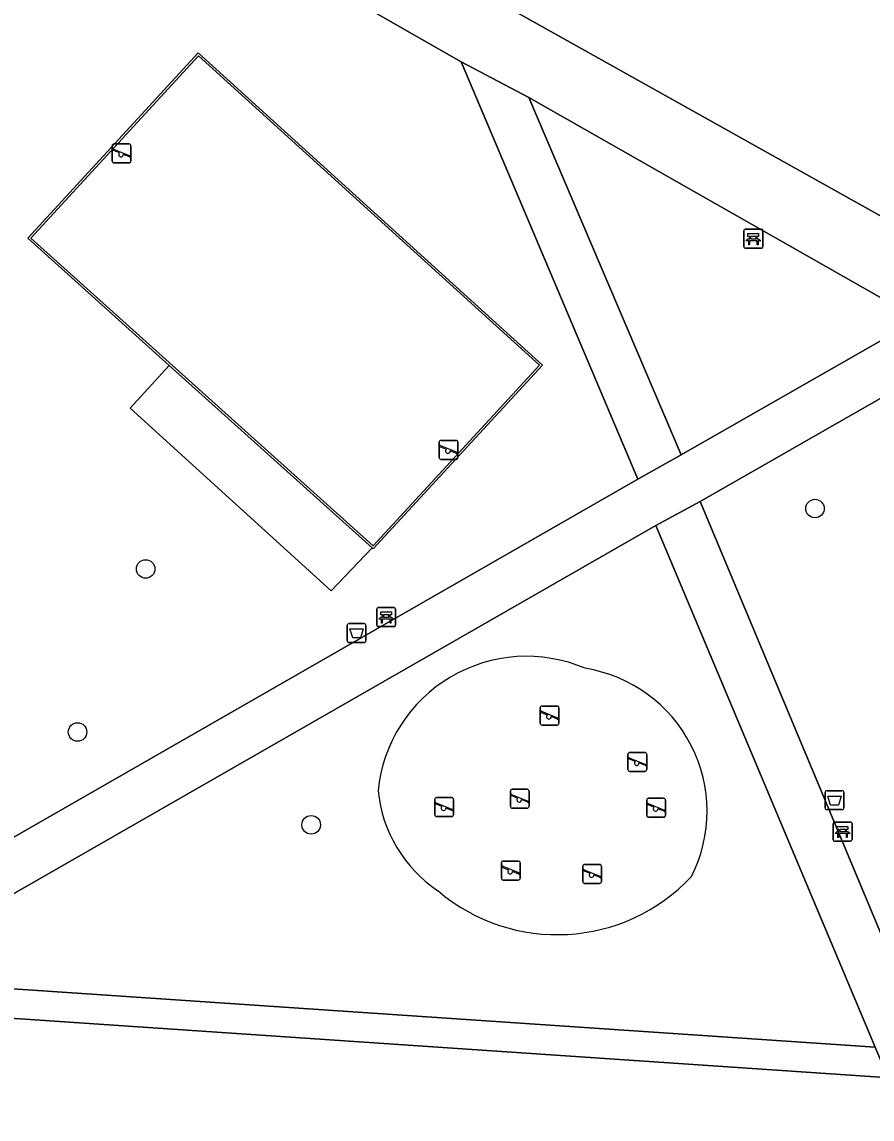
# Model space of a CAD drawing. Extents: x 163683 to 164494, y 382709 to 383872.
# Drawn here: x 164183.5 to 164228.3, y 383281.1 to 383339 of the extents above; entities that cross this region are included whole.
import ezdxf

# ---------------------------------------------------------------- set-up
doc = ezdxf.new("R2010")
doc.units = 0
for name, color, linetype in [('IMGEO_Afvalbak', 7, 'Continuous'), ('IMGEO_Bank', 7, 'Continuous'), ('IMGEO_Boom', 7, 'Continuous'), ('IMGEO_Groenvoorziening', 7, 'Continuous'), ('IMGEO_Hek', 7, 'Continuous'), ('IMGEO_Pand', 7, 'Continuous'), ('IMGEO_Speelvoorziening', 7, 'Continuous'), ('IMGEO_Terreindeel_gesloten', 7, 'Continuous'), ('IMGEO_Terreindeel_zand', 7, 'Continuous'), ('IMGEO_Voetpad_gesloten', 7, 'Continuous'), ('IMGEO_Voetpad_halfverhard', 7, 'Continuous'), ('IMGEO_Voetpad_open', 7, 'Continuous')]:
    doc.layers.add(name, color=color, linetype=linetype)

msp = doc.modelspace()

# ---------------------------------------------------------------- linework, layer by layer
at = {"layer": 'IMGEO_Afvalbak'}
for p, q in [((164200.647, 383306.372), (164200.647, 383307.172)), ((164200.647, 383307.172), (164200.647, 383306.372)), ((164200.747, 383307.272), (164201.537, 383307.272)), ((164201.537, 383307.272), (164200.747, 383307.272)), ((164201.637, 383307.172), (164201.637, 383306.372)), ((164201.637, 383306.372), (164201.637, 383307.172)), ((164201.537, 383306.272), (164200.747, 383306.272)), ((164200.747, 383306.272), (164201.537, 383306.272)), ((164225.837, 383297.561), (164225.837, 383298.361)), ((164225.837, 383298.361), (164225.837, 383297.561)), ((164225.937, 383298.461), (164226.727, 383298.461)), ((164226.727, 383298.461), (164225.937, 383298.461)), ((164226.827, 383298.361), (164226.827, 383297.561)), ((164226.827, 383297.561), (164226.827, 383298.361)), ((164226.727, 383297.461), (164225.937, 383297.461)), ((164225.937, 383297.461), (164226.727, 383297.461))]:
    msp.add_line(p, q, dxfattribs=at)
for points in [[(164200.79, 383306.986), (164201.494, 383306.986), (164201.345, 383306.516), (164200.939, 383306.516), (164200.79, 383306.986)], [(164225.98, 383298.175), (164226.684, 383298.175), (164226.535, 383297.705), (164226.129, 383297.705), (164225.98, 383298.175)]]:
    msp.add_lwpolyline(points, dxfattribs=at)
for centre, start, end in [((164200.747, 383307.172), 90, 180), ((164200.747, 383307.172), 90, 180), ((164201.537, 383307.172), 0, 90), ((164201.537, 383307.172), 360, 90), ((164200.747, 383306.372), 180, 270), ((164200.747, 383306.372), 180, 270), ((164201.537, 383306.372), 270, 0), ((164201.537, 383306.372), 270, 0), ((164225.937, 383298.361), 90, 180), ((164225.937, 383298.361), 90, 180), ((164226.727, 383298.361), 0, 90), ((164226.727, 383298.361), 360, 90), ((164225.937, 383297.561), 180, 270), ((164225.937, 383297.561), 180, 270), ((164226.727, 383297.561), 270, 0), ((164226.727, 383297.561), 270, 0)]:
    msp.add_arc(centre, 0.1, start, end, dxfattribs=at)
at = {"layer": 'IMGEO_Bank'}
for p, q in [((164221.555, 383327.134), (164221.555, 383327.975)), ((164221.555, 383327.975), (164221.555, 383327.134)), ((164221.63, 383328.059), (164222.471, 383328.059)), ((164222.471, 383328.059), (164221.63, 383328.059)), ((164222.555, 383327.984), (164222.555, 383327.143)), ((164222.555, 383327.143), (164222.555, 383327.984)), ((164222.252, 383327.457), (164221.859, 383327.457)), ((164221.864, 383327.565), (164221.864, 383327.671)), ((164221.908, 383327.671), (164221.908, 383327.565)), ((164222.196, 383327.677), (164221.914, 383327.677)), ((164221.914, 383327.559), (164222.196, 383327.559)), ((164222.202, 383327.565), (164222.202, 383327.671)), ((164222.246, 383327.671), (164222.246, 383327.565)), ((164222.48, 383327.059), (164221.639, 383327.059)), ((164221.639, 383327.059), (164222.48, 383327.059)), ((164202.279, 383308.111), (164203.12, 383308.111)), ((164203.12, 383308.111), (164202.279, 383308.111)), ((164202.204, 383307.186), (164202.204, 383308.027)), ((164202.204, 383308.027), (164202.204, 383307.186)), ((164202.513, 383307.617), (164202.513, 383307.723)), ((164202.557, 383307.723), (164202.557, 383307.617)), ((164202.845, 383307.729), (164202.563, 383307.729)), ((164202.563, 383307.611), (164202.845, 383307.611)), ((164202.851, 383307.617), (164202.851, 383307.723)), ((164202.895, 383307.723), (164202.895, 383307.617)), ((164203.204, 383308.036), (164203.204, 383307.195)), ((164203.204, 383307.195), (164203.204, 383308.036)), ((164203.129, 383307.111), (164202.288, 383307.111)), ((164202.288, 383307.111), (164203.129, 383307.111)), ((164202.901, 383307.509), (164202.508, 383307.509)), ((164226.257, 383295.876), (164226.257, 383296.717)), ((164226.257, 383296.717), (164226.257, 383295.876)), ((164226.332, 383296.801), (164227.173, 383296.801)), ((164227.173, 383296.801), (164226.332, 383296.801)), ((164227.257, 383296.726), (164227.257, 383295.885)), ((164227.257, 383295.885), (164227.257, 383296.726)), ((164226.954, 383296.199), (164226.561, 383296.199)), ((164226.566, 383296.307), (164226.566, 383296.413)), ((164226.61, 383296.413), (164226.61, 383296.307)), ((164226.898, 383296.419), (164226.616, 383296.419)), ((164226.616, 383296.301), (164226.898, 383296.301)), ((164226.904, 383296.307), (164226.904, 383296.413)), ((164226.948, 383296.413), (164226.948, 383296.307)), ((164227.182, 383295.801), (164226.341, 383295.801)), ((164226.341, 383295.801), (164227.182, 383295.801))]:
    msp.add_line(p, q, dxfattribs=at)
for points in [[(164221.858, 383327.677), (164221.772, 383327.677), (164221.772, 383327.838), (164222.335, 383327.838), (164222.335, 383327.677), (164222.252, 383327.677)], [(164221.802, 383327.457), (164221.66, 383327.457), (164221.772, 383327.559), (164221.858, 383327.559)], [(164221.852, 383327.45), (164221.852, 383327.243), (164221.809, 383327.243), (164221.809, 383327.45)], [(164222.252, 383327.559), (164222.335, 383327.559), (164222.447, 383327.457), (164222.308, 383327.457)], [(164222.302, 383327.45), (164222.302, 383327.243), (164222.258, 383327.243), (164222.258, 383327.45)], [(164202.451, 383307.509), (164202.309, 383307.509), (164202.421, 383307.611), (164202.507, 383307.611)], [(164202.507, 383307.729), (164202.421, 383307.729), (164202.421, 383307.89), (164202.984, 383307.89), (164202.984, 383307.729), (164202.901, 383307.729)], [(164202.901, 383307.611), (164202.984, 383307.611), (164203.096, 383307.509), (164202.957, 383307.509)], [(164202.501, 383307.502), (164202.501, 383307.295), (164202.458, 383307.295), (164202.458, 383307.502)], [(164202.951, 383307.502), (164202.951, 383307.295), (164202.907, 383307.295), (164202.907, 383307.502)], [(164226.56, 383296.419), (164226.474, 383296.419), (164226.474, 383296.58), (164227.037, 383296.58), (164227.037, 383296.419), (164226.954, 383296.419)], [(164226.504, 383296.199), (164226.362, 383296.199), (164226.474, 383296.301), (164226.56, 383296.301)], [(164226.554, 383296.192), (164226.554, 383295.985), (164226.511, 383295.985), (164226.511, 383296.192)], [(164226.954, 383296.301), (164227.037, 383296.301), (164227.149, 383296.199), (164227.01, 383296.199)], [(164227.004, 383296.192), (164227.004, 383295.985), (164226.96, 383295.985), (164226.96, 383296.192)]]:
    msp.add_lwpolyline(points, dxfattribs=at)
for centre, radius, start, end in [((164221.633, 383327.981), 0.0779, 92.4484, 184.28452), ((164221.633, 383327.981), 0.0779, 92.4484, 184.28452), ((164222.477, 383327.981), 0.0779, 2.4484, 94.28452), ((164222.477, 383327.981), 0.0779, 2.4484, 94.28452), ((164221.802, 383327.45), 0.00671, 2.89567, 87.10433), ((164221.859, 383327.45), 0.00671, 92.89567, 177.10433), ((164221.857, 383327.67), 0.00671, 2.89567, 87.10433), ((164221.857, 383327.566), 0.00671, 272.89567, 357.10433), ((164221.914, 383327.67), 0.00671, 92.89567, 177.10433), ((164221.914, 383327.566), 0.00671, 182.89567, 267.10433), ((164222.196, 383327.67), 0.00671, 2.89567, 87.10433), ((164222.196, 383327.566), 0.00671, 272.89567, 357.10433), ((164222.253, 383327.67), 0.00671, 92.89567, 177.10433), ((164222.253, 383327.566), 0.00671, 182.89567, 267.10433), ((164222.251, 383327.45), 0.00671, 2.89567, 87.10433), ((164222.308, 383327.45), 0.00671, 92.89567, 177.10433), ((164221.633, 383327.137), 0.0779, 182.4484, 274.28452), ((164221.633, 383327.137), 0.0779, 182.4484, 274.28452), ((164222.477, 383327.137), 0.0779, 272.4484, 4.28452), ((164222.477, 383327.137), 0.0779, 272.4484, 4.28452), ((164202.282, 383308.033), 0.0779, 92.4484, 184.28452), ((164202.282, 383308.033), 0.0779, 92.4484, 184.28452), ((164203.126, 383308.033), 0.0779, 2.4484, 94.28452), ((164203.126, 383308.033), 0.0779, 2.4484, 94.28452), ((164202.506, 383307.722), 0.00671, 2.89567, 87.10433), ((164202.506, 383307.618), 0.00671, 272.89567, 357.10433), ((164202.563, 383307.722), 0.00671, 92.89567, 177.10433), ((164202.563, 383307.618), 0.00671, 182.89567, 267.10433), ((164202.845, 383307.722), 0.00671, 2.89567, 87.10433), ((164202.845, 383307.618), 0.00671, 272.89567, 357.10433), ((164202.902, 383307.722), 0.00671, 92.89567, 177.10433), ((164202.902, 383307.618), 0.00671, 182.89567, 267.10433), ((164202.282, 383307.189), 0.0779, 182.4484, 274.28452), ((164202.282, 383307.189), 0.0779, 182.4484, 274.28452), ((164202.451, 383307.502), 0.00671, 2.89567, 87.10433), ((164202.508, 383307.502), 0.00671, 92.89567, 177.10433), ((164202.9, 383307.502), 0.00671, 2.89567, 87.10433), ((164202.957, 383307.502), 0.00671, 92.89567, 177.10433), ((164203.126, 383307.189), 0.0779, 272.4484, 4.28452), ((164203.126, 383307.189), 0.0779, 272.4484, 4.28452), ((164226.335, 383296.723), 0.0779, 92.4484, 184.28452), ((164226.335, 383296.723), 0.0779, 92.4484, 184.28452), ((164227.179, 383296.723), 0.0779, 2.4484, 94.28452), ((164227.179, 383296.723), 0.0779, 2.4484, 94.28452), ((164226.504, 383296.192), 0.00671, 2.89567, 87.10433), ((164226.561, 383296.192), 0.00671, 92.89567, 177.10433), ((164226.559, 383296.412), 0.00671, 2.89567, 87.10433), ((164226.559, 383296.308), 0.00671, 272.89567, 357.10433), ((164226.616, 383296.412), 0.00671, 92.89567, 177.10433), ((164226.616, 383296.308), 0.00671, 182.89567, 267.10433), ((164226.898, 383296.412), 0.00671, 2.89567, 87.10433), ((164226.898, 383296.308), 0.00671, 272.89567, 357.10433), ((164226.955, 383296.412), 0.00671, 92.89567, 177.10433), ((164226.955, 383296.308), 0.00671, 182.89567, 267.10433), ((164226.953, 383296.192), 0.00671, 2.89567, 87.10433), ((164227.01, 383296.192), 0.00671, 92.89567, 177.10433), ((164226.335, 383295.879), 0.0779, 182.4484, 274.28452), ((164226.335, 383295.879), 0.0779, 182.4484, 274.28452), ((164227.179, 383295.879), 0.0779, 272.4484, 4.28452), ((164227.179, 383295.879), 0.0779, 272.4484, 4.28452)]:
    msp.add_arc(centre, radius, start, end, dxfattribs=at)
at = {"layer": 'IMGEO_Boom'}
for centre in [(164225.302, 383313.333), (164190.029, 383310.15), (164186.439, 383301.554), (164198.751, 383296.661)]:
    msp.add_circle(centre, 0.489, dxfattribs=at)
at = {"layer": 'IMGEO_Groenvoorziening'}
msp.add_lwpolyline([(164227.571, 383354.373), (164213.788, 383357.54), (164209.777, 383358.339), (164205.2, 383359.074), (164199.517, 383359.782), (164207.838, 383340.485), (164234.464, 383325.561), (164259.908, 383340.077), (164258.681, 383342.165), (164253.877, 383349.455)], dxfattribs=at)
for points in [[(164181.251, 383351.41), (164182.325, 383295.595), (164215.972, 383314.881), (164206.649, 383336.883)], [(164192.811, 383337.203), (164210.778, 383320.894), (164202.011, 383311.366), (164183.969, 383327.594)], [(164218.252, 383316.165), (164230.754, 383323.319), (164210.229, 383335.008)], [(164246.121, 383314.802), (164233.405, 383321.815), (164219.258, 383313.698), (164231.115, 383285.345), (164248.915, 383290.293), (164249.278, 383288.989), (164266.219, 383293.698), (164266.05, 383294.284), (164267.906, 383294.694), (164271.778, 383300.248)], [(164191.266, 383320.882), (164201.965, 383311.259), (164199.803, 383308.991), (164189.205, 383318.632)], [(164216.924, 383312.436), (164175.219, 383288.541), (164228.468, 383284.936)]]:
    msp.add_lwpolyline(points, close=True, dxfattribs=at)
for centre, radius, start, end in [((164210.096, 383297.686), 7.858, 66.86804, 174.34455), ((164211.981, 383297.372), 7.635, 333.27625, 80.93891), ((164209.444, 383299.164), 7.202, 185.61258, 236.06523), ((164211.719, 383300.57), 9.701, 229.53807, 316.87995)]:
    msp.add_arc(centre, radius, start, end, dxfattribs=at)
at = {"layer": 'IMGEO_Hek'}
msp.add_lwpolyline([(164202.012, 383311.217), (164210.934, 383320.901), (164192.804, 383337.358), (164183.812, 383327.587), (164191.266, 383320.882), (164201.965, 383311.259), (164202.012, 383311.217)], dxfattribs=at)
at = {"layer": 'IMGEO_Pand'}
msp.add_lwpolyline([(164267.45, 383294.04), (164266.219, 383293.698), (164249.278, 383288.989), (164229.119, 383283.385), (164228.98, 383283.346), (164172.791, 383287.15), (164172.045, 383287.201), (164169.075, 383267.189), (164226.404, 383258.636), (164231.651, 383260.087), (164231.096, 383262.034), (164235.928, 383263.381), (164236.464, 383261.459), (164240.908, 383245.525), (164257.984, 383248.406), (164278.847, 383251.925), (164276.385, 383260.917), (164276.645, 383260.989)], close=True, dxfattribs=at)
at = {"layer": 'IMGEO_Speelvoorziening'}
for p, q in [((164188.262, 383331.659), (164188.262, 383332.459)), ((164188.262, 383332.459), (164188.262, 383331.659)), ((164188.362, 383332.559), (164189.152, 383332.559)), ((164189.152, 383332.559), (164188.362, 383332.559)), ((164189.252, 383332.459), (164189.252, 383331.659)), ((164189.252, 383331.659), (164189.252, 383332.459)), ((164188.645, 383332.087), (164188.306, 383332.224)), ((164188.331, 383332.284), (164189.207, 383331.931)), ((164189.183, 383331.871), (164188.843, 383332.008)), ((164189.152, 383331.559), (164188.362, 383331.559)), ((164188.362, 383331.559), (164189.152, 383331.559)), ((164205.494, 383316.027), (164205.494, 383316.827)), ((164205.494, 383316.827), (164205.494, 383316.027)), ((164205.594, 383316.927), (164206.384, 383316.927)), ((164206.384, 383316.927), (164205.594, 383316.927)), ((164206.484, 383316.827), (164206.484, 383316.027)), ((164206.484, 383316.027), (164206.484, 383316.827)), ((164205.877, 383316.455), (164205.538, 383316.592)), ((164205.563, 383316.652), (164206.439, 383316.299)), ((164206.415, 383316.239), (164206.075, 383316.376)), ((164206.384, 383315.927), (164205.594, 383315.927)), ((164205.594, 383315.927), (164206.384, 383315.927)), ((164210.918, 383302.92), (164211.708, 383302.92)), ((164211.708, 383302.92), (164210.918, 383302.92)), ((164210.818, 383302.02), (164210.818, 383302.82)), ((164210.818, 383302.82), (164210.818, 383302.02)), ((164211.201, 383302.448), (164210.862, 383302.585)), ((164210.887, 383302.645), (164211.763, 383302.292)), ((164211.739, 383302.232), (164211.399, 383302.369)), ((164211.808, 383302.82), (164211.808, 383302.02)), ((164211.808, 383302.02), (164211.808, 383302.82)), ((164211.708, 383301.92), (164210.918, 383301.92)), ((164210.918, 383301.92), (164211.708, 383301.92)), ((164215.445, 383299.573), (164215.445, 383300.373)), ((164215.445, 383300.373), (164215.445, 383299.573)), ((164215.828, 383300.001), (164215.489, 383300.138)), ((164215.514, 383300.198), (164216.39, 383299.845)), ((164215.545, 383300.473), (164216.335, 383300.473)), ((164216.335, 383300.473), (164215.545, 383300.473)), ((164216.435, 383300.373), (164216.435, 383299.573)), ((164216.435, 383299.573), (164216.435, 383300.373)), ((164216.335, 383299.473), (164215.545, 383299.473)), ((164215.545, 383299.473), (164216.335, 383299.473)), ((164216.366, 383299.785), (164216.026, 383299.922)), ((164209.248, 383297.639), (164209.248, 383298.439)), ((164209.248, 383298.439), (164209.248, 383297.639)), ((164209.348, 383298.539), (164210.138, 383298.539)), ((164210.138, 383298.539), (164209.348, 383298.539)), ((164210.238, 383298.439), (164210.238, 383297.639)), ((164210.238, 383297.639), (164210.238, 383298.439)), ((164205.263, 383297.198), (164205.263, 383297.998)), ((164205.263, 383297.998), (164205.263, 383297.198)), ((164205.646, 383297.626), (164205.307, 383297.763)), ((164205.332, 383297.823), (164206.208, 383297.47)), ((164205.363, 383298.098), (164206.153, 383298.098)), ((164206.153, 383298.098), (164205.363, 383298.098)), ((164206.253, 383297.998), (164206.253, 383297.198)), ((164206.253, 383297.198), (164206.253, 383297.998)), ((164209.631, 383298.067), (164209.292, 383298.204)), ((164209.317, 383298.264), (164210.193, 383297.911)), ((164210.169, 383297.851), (164209.829, 383297.988)), ((164216.436, 383297.163), (164216.436, 383297.963)), ((164216.436, 383297.963), (164216.436, 383297.163)), ((164216.819, 383297.591), (164216.48, 383297.728)), ((164216.505, 383297.788), (164217.381, 383297.435)), ((164216.536, 383298.063), (164217.326, 383298.063)), ((164217.326, 383298.063), (164216.536, 383298.063)), ((164217.426, 383297.963), (164217.426, 383297.163)), ((164217.426, 383297.163), (164217.426, 383297.963)), ((164206.184, 383297.41), (164205.844, 383297.547)), ((164210.138, 383297.539), (164209.348, 383297.539)), ((164209.348, 383297.539), (164210.138, 383297.539)), ((164217.357, 383297.375), (164217.017, 383297.512)), ((164206.153, 383297.098), (164205.363, 383297.098)), ((164205.363, 383297.098), (164206.153, 383297.098)), ((164217.326, 383297.063), (164216.536, 383297.063)), ((164216.536, 383297.063), (164217.326, 383297.063)), ((164208.777, 383293.85), (164208.777, 383294.65)), ((164208.777, 383294.65), (164208.777, 383293.85)), ((164209.16, 383294.278), (164208.821, 383294.415)), ((164208.846, 383294.475), (164209.722, 383294.122)), ((164208.877, 383294.75), (164209.667, 383294.75)), ((164209.667, 383294.75), (164208.877, 383294.75)), ((164209.767, 383294.65), (164209.767, 383293.85)), ((164209.767, 383293.85), (164209.767, 383294.65)), ((164213.064, 383293.67), (164213.064, 383294.47)), ((164213.064, 383294.47), (164213.064, 383293.67)), ((164213.447, 383294.098), (164213.108, 383294.235)), ((164213.133, 383294.295), (164214.009, 383293.942)), ((164213.164, 383294.57), (164213.954, 383294.57)), ((164213.954, 383294.57), (164213.164, 383294.57)), ((164214.054, 383294.47), (164214.054, 383293.67)), ((164214.054, 383293.67), (164214.054, 383294.47)), ((164209.667, 383293.75), (164208.877, 383293.75)), ((164208.877, 383293.75), (164209.667, 383293.75)), ((164209.698, 383294.062), (164209.358, 383294.199)), ((164213.985, 383293.882), (164213.645, 383294.019)), ((164213.954, 383293.57), (164213.164, 383293.57)), ((164213.164, 383293.57), (164213.954, 383293.57))]:
    msp.add_line(p, q, dxfattribs=at)
for centre, radius, start, end in [((164188.362, 383332.459), 0.1, 90, 180), ((164188.362, 383332.459), 0.1, 90, 180), ((164189.152, 383332.459), 0.1, 0, 90), ((164189.152, 383332.459), 0.1, 360, 90), ((164188.319, 383332.254), 0.0327, 68.07798, 248.07798), ((164188.724, 383331.997), 0.12, 130.99278, 5.16318), ((164189.195, 383331.901), 0.0327, 248.07798, 68.07798), ((164188.362, 383331.659), 0.1, 180, 270), ((164188.362, 383331.659), 0.1, 180, 270), ((164189.152, 383331.659), 0.1, 270, 0), ((164189.152, 383331.659), 0.1, 270, 0), ((164205.594, 383316.827), 0.1, 90, 180), ((164205.594, 383316.827), 0.1, 90, 180), ((164206.384, 383316.827), 0.1, 0, 90), ((164206.384, 383316.827), 0.1, 360, 90), ((164205.551, 383316.622), 0.0327, 68.07798, 248.07798), ((164205.956, 383316.365), 0.12, 130.99278, 5.16318), ((164206.427, 383316.269), 0.0327, 248.07798, 68.07798), ((164205.594, 383316.027), 0.1, 180, 270), ((164205.594, 383316.027), 0.1, 180, 270), ((164206.384, 383316.027), 0.1, 270, 0), ((164206.384, 383316.027), 0.1, 270, 0), ((164210.918, 383302.82), 0.1, 90, 180), ((164210.918, 383302.82), 0.1, 90, 180), ((164211.708, 383302.82), 0.1, 0, 90), ((164211.708, 383302.82), 0.1, 360, 90), ((164210.875, 383302.615), 0.0327, 68.07798, 248.07798), ((164211.28, 383302.358), 0.12, 130.99278, 5.16318), ((164210.918, 383302.02), 0.1, 180, 270), ((164210.918, 383302.02), 0.1, 180, 270), ((164211.708, 383302.02), 0.1, 270, 0), ((164211.708, 383302.02), 0.1, 270, 0), ((164211.751, 383302.262), 0.0327, 248.07798, 68.07798), ((164215.545, 383300.373), 0.1, 90, 180), ((164215.545, 383300.373), 0.1, 90, 180), ((164215.502, 383300.168), 0.0327, 68.07798, 248.07798), ((164216.335, 383300.373), 0.1, 0, 90), ((164216.335, 383300.373), 0.1, 360, 90), ((164215.545, 383299.573), 0.1, 180, 270), ((164215.545, 383299.573), 0.1, 180, 270), ((164215.907, 383299.911), 0.12, 130.99278, 5.16318), ((164216.335, 383299.573), 0.1, 270, 0), ((164216.335, 383299.573), 0.1, 270, 0), ((164216.378, 383299.815), 0.0327, 248.07798, 68.07798), ((164209.348, 383298.439), 0.1, 90, 180), ((164209.348, 383298.439), 0.1, 90, 180), ((164210.138, 383298.439), 0.1, 0, 90), ((164210.138, 383298.439), 0.1, 360, 90), ((164205.363, 383297.998), 0.1, 90, 180), ((164205.363, 383297.998), 0.1, 90, 180), ((164205.32, 383297.793), 0.0327, 68.07798, 248.07798), ((164206.153, 383297.998), 0.1, 0, 90), ((164206.153, 383297.998), 0.1, 360, 90), ((164209.305, 383298.234), 0.0327, 68.07798, 248.07798), ((164209.71, 383297.977), 0.12, 130.99278, 5.16318), ((164210.181, 383297.881), 0.0327, 248.07798, 68.07798), ((164216.536, 383297.963), 0.1, 90, 180), ((164216.536, 383297.963), 0.1, 90, 180), ((164216.493, 383297.758), 0.0327, 68.07798, 248.07798), ((164217.326, 383297.963), 0.1, 0, 90), ((164217.326, 383297.963), 0.1, 360, 90), ((164205.363, 383297.198), 0.1, 180, 270), ((164205.363, 383297.198), 0.1, 180, 270), ((164205.725, 383297.536), 0.12, 130.99278, 5.16318), ((164206.153, 383297.198), 0.1, 270, 0), ((164206.153, 383297.198), 0.1, 270, 0), ((164206.196, 383297.44), 0.0327, 248.07798, 68.07798), ((164209.348, 383297.639), 0.1, 180, 270), ((164209.348, 383297.639), 0.1, 180, 270), ((164210.138, 383297.639), 0.1, 270, 0), ((164210.138, 383297.639), 0.1, 270, 0), ((164216.536, 383297.163), 0.1, 180, 270), ((164216.536, 383297.163), 0.1, 180, 270), ((164216.898, 383297.501), 0.12, 130.99278, 5.16318), ((164217.326, 383297.163), 0.1, 270, 0), ((164217.326, 383297.163), 0.1, 270, 0), ((164217.369, 383297.405), 0.0327, 248.07798, 68.07798), ((164208.877, 383294.65), 0.1, 90, 180), ((164208.877, 383294.65), 0.1, 90, 180), ((164208.834, 383294.445), 0.0327, 68.07798, 248.07798), ((164209.239, 383294.188), 0.12, 130.99278, 5.16318), ((164209.667, 383294.65), 0.1, 0, 90), ((164209.667, 383294.65), 0.1, 360, 90), ((164213.164, 383294.47), 0.1, 90, 180), ((164213.164, 383294.47), 0.1, 90, 180), ((164213.121, 383294.265), 0.0327, 68.07798, 248.07798), ((164213.954, 383294.47), 0.1, 0, 90), ((164213.954, 383294.47), 0.1, 360, 90), ((164208.877, 383293.85), 0.1, 180, 270), ((164208.877, 383293.85), 0.1, 180, 270), ((164209.667, 383293.85), 0.1, 270, 0), ((164209.667, 383293.85), 0.1, 270, 0), ((164209.71, 383294.092), 0.0327, 248.07798, 68.07798), ((164213.164, 383293.67), 0.1, 180, 270), ((164213.164, 383293.67), 0.1, 180, 270), ((164213.526, 383294.008), 0.12, 130.99278, 5.16318), ((164213.954, 383293.67), 0.1, 270, 0), ((164213.954, 383293.67), 0.1, 270, 0), ((164213.997, 383293.912), 0.0327, 248.07798, 68.07798)]:
    msp.add_arc(centre, radius, start, end, dxfattribs=at)
at = {"layer": 'IMGEO_Terreindeel_gesloten'}
msp.add_lwpolyline([(164210.778, 383320.894), (164192.811, 383337.203), (164183.969, 383327.594), (164202.011, 383311.366)], close=True, dxfattribs=at)
at = {"layer": 'IMGEO_Terreindeel_zand'}
for centre, radius, start, end in [((164210.096, 383297.686), 7.858, 66.86804, 174.34455), ((164211.981, 383297.372), 7.635, 333.27625, 80.93891), ((164209.444, 383299.164), 7.202, 185.61258, 236.06523), ((164211.719, 383300.57), 9.701, 229.53807, 316.87995)]:
    msp.add_arc(centre, radius, start, end, dxfattribs=at)
at = {"layer": 'IMGEO_Voetpad_gesloten'}
for points in [[(164207.838, 383340.485), (164203.992, 383342.732), (164173.04, 383360.297), (164166.931, 383360.421), (164166.939, 383359.629), (164178.125, 383353.125), (164181.251, 383351.41), (164206.649, 383336.883), (164210.229, 383335.008), (164230.754, 383323.319), (164233.405, 383321.815), (164246.121, 383314.802), (164271.778, 383300.248), (164271.981, 383300.54), (164273.596, 383302.856), (164273.357, 383303.524), (164236.932, 383323.85), (164234.464, 383325.561)], [(164210.229, 383335.008), (164206.649, 383336.883), (164215.972, 383314.881), (164218.252, 383316.165)], [(164216.924, 383312.436), (164219.258, 383313.698), (164233.405, 383321.815), (164230.754, 383323.319), (164218.252, 383316.165), (164215.972, 383314.881), (164182.325, 383295.595), (164179.349, 383293.867), (164173.48, 383290.49), (164170.869, 383289.667), (164172.791, 383287.15), (164175.219, 383288.541)], [(164219.258, 383313.698), (164216.924, 383312.436), (164228.468, 383284.936), (164229.119, 383283.385), (164231.537, 383284.337), (164231.115, 383285.345)]]:
    msp.add_lwpolyline(points, close=True, dxfattribs=at)
at = {"layer": 'IMGEO_Voetpad_halfverhard'}
msp.add_lwpolyline([(164191.266, 383320.882), (164189.205, 383318.632), (164199.803, 383308.991), (164201.965, 383311.259)], close=True, dxfattribs=at)
at = {"layer": 'IMGEO_Voetpad_open'}
msp.add_lwpolyline([(164175.219, 383288.541), (164172.791, 383287.15), (164228.98, 383283.346), (164229.119, 383283.385), (164228.468, 383284.936)], close=True, dxfattribs=at)

doc.saveas('drawing.dxf')
